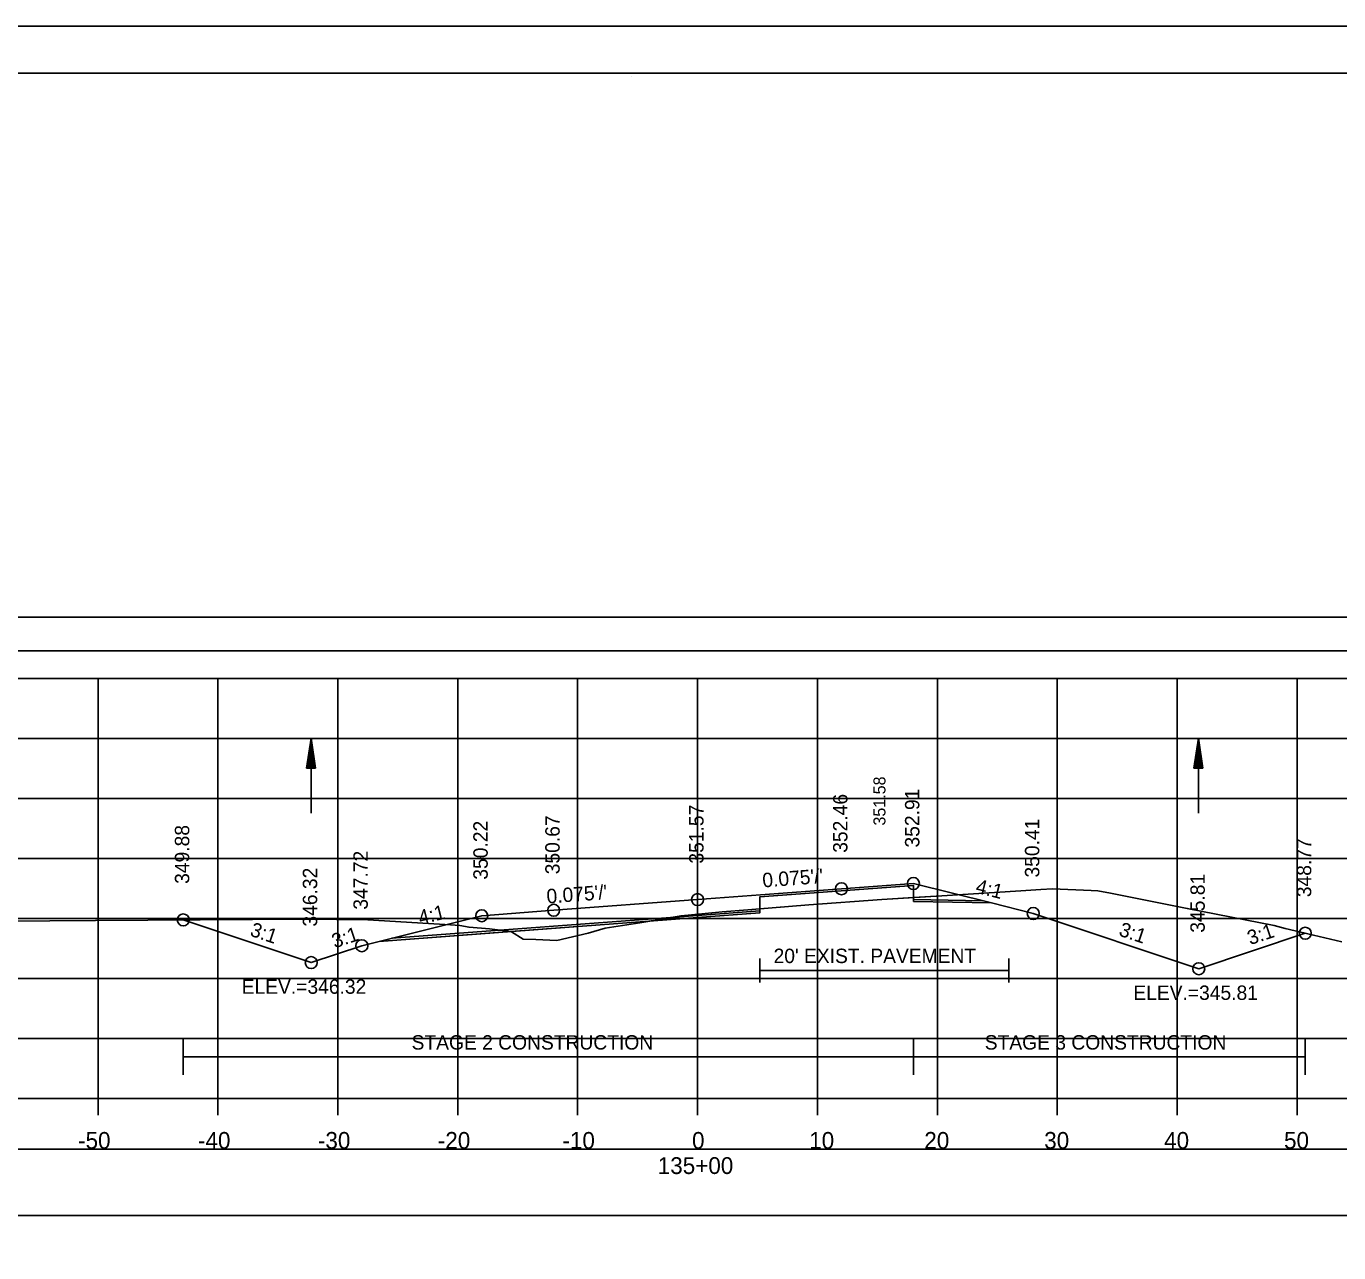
# Model space of a CAD drawing. Extents: x 1376273 to 1384221, y 378927 to 384592.
# Drawn here: x 1377001.8 to 1377111.2, y 381716.3 to 381818.5 of the extents above; entities that cross this region are included whole.
import ezdxf

# ---------------------------------------------------------------- set-up
doc = ezdxf.new("R2010")
doc.units = 0
for name, color, linetype in [('R_Alt Surface', 7, 'Continuous'), ('R_Axis', 7, 'Continuous'), ('R_Axis Annot', 7, 'Continuous'), ('R_Border', 7, 'Continuous'), ('R_Border Notes', 7, 'Continuous'), ('R_Dimension', 7, 'Continuous'), ('R_Exist Surface', 7, 'Continuous'), ('R_Fin Surface', 7, 'Continuous'), ('R_Grid', 7, 'Continuous'), ('R_No Plot', 7, 'Continuous'), ('R_Water', 7, 'Continuous'), ('R_Xsect Elev', 7, 'Continuous'), ('R_Xsect Slope', 7, 'Continuous'), ('T_Detection Zones', 7, 'Continuous'), ('T_Vehicle Path Lt Minor', 7, 'Continuous')]:
    doc.layers.add(name, color=color, linetype=linetype)

msp = doc.modelspace()

# ---------------------------------------------------------------- linework, layer by layer
at = {"layer": 'R_Alt Surface'}
for points in [[(1377032.27, 381742.53), (1377057.77, 381744.42), (1377062.96, 381744.8), (1377062.96, 381745.97), (1377075.77, 381746.93), (1377075.78, 381745.76), (1377081.57, 381745.64)], [(1377062.96, 381740.85), (1377062.96, 381738.85)], [(1377083.73, 381740.85), (1377083.73, 381738.85)], [(1377062.96, 381739.85), (1377083.73, 381739.85)]]:
    msp.add_lwpolyline(points, dxfattribs=at)
at = {"layer": 'R_Axis'}
for p, q in [((1376907.77, 381729.18), (1377207.77, 381729.18)), ((1377007.77, 381727.78), (1377007.77, 381729.18)), ((1377017.77, 381727.78), (1377017.77, 381729.18)), ((1377027.77, 381727.78), (1377027.77, 381729.18)), ((1377037.77, 381727.78), (1377037.77, 381729.18)), ((1377047.77, 381727.78), (1377047.77, 381729.18)), ((1377057.77, 381727.78), (1377057.77, 381729.18)), ((1377067.77, 381727.78), (1377067.77, 381729.18)), ((1377077.77, 381727.78), (1377077.77, 381729.18)), ((1377087.77, 381727.78), (1377087.77, 381729.18)), ((1377097.77, 381727.78), (1377097.77, 381729.18)), ((1377107.77, 381727.78), (1377107.77, 381729.18))]:
    msp.add_line(p, q, dxfattribs=at)
at = {"layer": 'R_Axis Annot'}
for points in [[(1376907.2, 381766.47), (1377209.01, 381766.47), (1377209.01, 381769.29), (1376907.2, 381769.29)], [(1376907.2, 381719.42), (1377209.01, 381719.42), (1377209.01, 381724.94), (1376907.2, 381724.94)]]:
    msp.add_lwpolyline(points, close=True, dxfattribs=at)
at = {"layer": 'R_Border'}
for p, q in [((1376899.77, 381814.64), (1377215.95, 381814.64)), ((1377052.29, 381814.38), (1377052.29, 381814.38)), ((1377052.29, 381814.38), (1377052.29, 381814.38))]:
    msp.add_line(p, q, dxfattribs=at)
at = {"layer": 'R_Dimension'}
for p, q in [((1377014.88, 381731.15), (1377014.88, 381734.15)), ((1377075.78, 381731.15), (1377075.78, 381734.15)), ((1377108.45, 381731.15), (1377108.45, 381734.15)), ((1377014.88, 381732.65), (1377108.45, 381732.65))]:
    msp.add_line(p, q, dxfattribs=at)
at = {"layer": 'R_Exist Surface'}
msp.add_lwpolyline([(1376996.1, 381743.93), (1377007.56, 381744.02), (1377025.02, 381744.12), (1377030.26, 381744.07), (1377037.17, 381743.64), (1377037.95, 381743.59), (1377038.72, 381743.44), (1377040.42, 381743.3), (1377042.2, 381743.09), (1377042.26, 381743.05), (1377043.22, 381742.44), (1377044.27, 381742.42), (1377046.04, 381742.35), (1377048.65, 381742.95), (1377050.06, 381743.37), (1377052.95, 381743.82), (1377056.4, 381744.4), (1377059.82, 381744.72), (1377061.96, 381744.91), (1377067.06, 381745.31), (1377073.14, 381745.76), (1377078.13, 381746.06), (1377084.73, 381746.49), (1377086.41, 381746.6), (1377087.36, 381746.66), (1377090.59, 381746.52), (1377091.15, 381746.49), (1377092.21, 381746.28), (1377098.61, 381745.02), (1377105.87, 381743.58), (1377106.78, 381743.35), (1377111.5, 381742.22)], dxfattribs=at)
at = {"layer": 'R_Fin Surface'}
msp.add_lwpolyline([(1377014.88, 381744.06), (1377025.55, 381740.5), (1377029.77, 381741.91), (1377031.23, 381742.27), (1377039.77, 381744.41), (1377045.77, 381744.86), (1377057.77, 381745.75), (1377069.77, 381746.65), (1377075.77, 381747.09), (1377082.28, 381745.47), (1377085.77, 381744.59), (1377099.57, 381739.99), (1377108.45, 381742.95)], dxfattribs=at)
at = {"layer": 'R_Grid'}
for p, q in [((1376907.77, 381764.18), (1377207.77, 381764.18)), ((1376907.77, 381764.18), (1377207.77, 381764.18)), ((1377007.77, 381729.18), (1377007.77, 381764.18)), ((1377007.77, 381729.18), (1377007.77, 381764.18)), ((1377017.77, 381729.18), (1377017.77, 381764.18)), ((1377017.77, 381729.18), (1377017.77, 381764.18)), ((1377027.77, 381729.18), (1377027.77, 381764.18)), ((1377027.77, 381729.18), (1377027.77, 381764.18)), ((1377037.77, 381729.18), (1377037.77, 381764.18)), ((1377037.77, 381729.18), (1377037.77, 381764.18)), ((1377047.77, 381729.18), (1377047.77, 381764.18)), ((1377047.77, 381729.18), (1377047.77, 381764.18)), ((1377057.77, 381729.18), (1377057.77, 381764.18)), ((1377057.77, 381729.18), (1377057.77, 381764.18)), ((1377067.77, 381729.18), (1377067.77, 381764.18)), ((1377067.77, 381729.18), (1377067.77, 381764.18)), ((1377077.77, 381729.18), (1377077.77, 381764.18)), ((1377077.77, 381729.18), (1377077.77, 381764.18)), ((1377087.77, 381729.18), (1377087.77, 381764.18)), ((1377087.77, 381729.18), (1377087.77, 381764.18)), ((1377097.77, 381729.18), (1377097.77, 381764.18)), ((1377097.77, 381729.18), (1377097.77, 381764.18)), ((1377107.77, 381729.18), (1377107.77, 381764.18)), ((1377107.77, 381729.18), (1377107.77, 381764.18)), ((1376907.77, 381759.18), (1377207.77, 381759.18)), ((1376907.77, 381759.18), (1377207.77, 381759.18)), ((1376907.77, 381754.18), (1377207.77, 381754.18)), ((1376907.77, 381754.18), (1377207.77, 381754.18)), ((1376907.77, 381749.18), (1377207.77, 381749.18)), ((1376907.77, 381749.18), (1377207.77, 381749.18)), ((1376907.77, 381744.18), (1377207.77, 381744.18)), ((1376907.77, 381744.18), (1377207.77, 381744.18)), ((1376907.77, 381739.18), (1377207.77, 381739.18)), ((1376907.77, 381739.18), (1377207.77, 381739.18)), ((1376907.77, 381734.18), (1377207.77, 381734.18)), ((1376907.77, 381734.18), (1377207.77, 381734.18)), ((1376907.77, 381729.18), (1377207.77, 381729.18)), ((1376907.77, 381729.18), (1377207.77, 381729.18))]:
    msp.add_line(p, q, dxfattribs=at)
at = {"layer": 'R_No Plot'}
msp.add_line((1376887.37, 381818.54), (1377220.7, 381818.54), dxfattribs=at)
for points in [[(1376887.36, 381818.54), (1377220.7, 381818.54), (1377220.7, 381605.2), (1376887.36, 381605.2)], [(1377133.69, 381814.64), (1377133.69, 381804.76), (1377169.42, 381804.76), (1377169.42, 381801.84), (1377192.62, 381801.84), (1377192.62, 381777.51), (1377215.95, 381777.51), (1377215.95, 381609.18), (1376899.77, 381609.18), (1376899.77, 381814.64)]]:
    msp.add_lwpolyline(points, close=True, dxfattribs=at)
msp.add_lwpolyline([(1377031.23, 381742.27), (1377057.77, 381744.25), (1377062.96, 381744.64), (1377062.96, 381745.97), (1377075.77, 381746.93), (1377075.78, 381745.6), (1377082.28, 381745.47)], dxfattribs=at)
for centre in [(1377069.77, 381746.65), (1377069.77, 381746.65), (1377075.77, 381747.09), (1377075.77, 381747.09), (1377057.77, 381745.75), (1377057.77, 381745.75), (1377039.77, 381744.41), (1377039.77, 381744.41), (1377045.77, 381744.86), (1377045.77, 381744.86), (1377085.77, 381744.59), (1377085.77, 381744.59), (1377014.88, 381744.06), (1377014.88, 381744.06), (1377029.77, 381741.91), (1377029.77, 381741.91), (1377108.45, 381742.95), (1377108.45, 381742.95), (1377025.55, 381740.5), (1377025.55, 381740.5), (1377025.55, 381740.5), (1377025.55, 381740.5), (1377099.57, 381739.99), (1377099.57, 381739.99), (1377099.57, 381739.99), (1377099.57, 381739.99)]:
    msp.add_circle(centre, 0.5, dxfattribs=at)
at = {"layer": 'R_Water'}
for p, q in [((1377025.17, 381756.7), (1377025.55, 381759.2)), ((1377025.55, 381752.95), (1377025.55, 381759.2)), ((1377025.92, 381756.7), (1377025.55, 381759.2)), ((1377099.17, 381756.7), (1377099.55, 381759.2)), ((1377099.55, 381752.95), (1377099.55, 381759.2)), ((1377099.92, 381756.7), (1377099.55, 381759.2)), ((1377025.23, 381756.7), (1377025.55, 381758.79)), ((1377025.3, 381756.7), (1377025.55, 381758.36)), ((1377025.36, 381756.7), (1377025.55, 381757.94)), ((1377025.86, 381756.7), (1377025.55, 381758.79)), ((1377025.8, 381756.7), (1377025.55, 381758.36)), ((1377025.73, 381756.7), (1377025.55, 381757.94)), ((1377099.23, 381756.7), (1377099.55, 381758.79)), ((1377099.3, 381756.7), (1377099.55, 381758.36)), ((1377099.36, 381756.7), (1377099.55, 381757.94)), ((1377099.86, 381756.7), (1377099.55, 381758.79)), ((1377099.79, 381756.7), (1377099.55, 381758.36)), ((1377099.73, 381756.7), (1377099.55, 381757.94)), ((1377025.17, 381756.7), (1377025.92, 381756.7)), ((1377025.43, 381756.7), (1377025.55, 381757.52)), ((1377025.49, 381756.7), (1377025.55, 381757.1)), ((1377025.67, 381756.7), (1377025.55, 381757.52)), ((1377025.61, 381756.7), (1377025.55, 381757.1)), ((1377099.17, 381756.7), (1377099.92, 381756.7)), ((1377099.42, 381756.7), (1377099.55, 381757.52)), ((1377099.49, 381756.7), (1377099.55, 381757.1)), ((1377099.67, 381756.7), (1377099.55, 381757.52)), ((1377099.6, 381756.7), (1377099.55, 381757.1))]:
    msp.add_line(p, q, dxfattribs=at)
at = {"layer": 'T_Detection Zones'}
for points in [[(1377075.77, 381745.92), (1377078.13, 381746.06), (1377084.73, 381746.49), (1377086.41, 381746.6), (1377087.36, 381746.66), (1377090.59, 381746.52), (1377091.15, 381746.49), (1377092.21, 381746.28), (1377098.61, 381745.02), (1377105.87, 381743.58), (1377106.78, 381743.35), (1377108.45, 381742.95), (1377099.57, 381739.99), (1377085.77, 381744.59), (1377082.28, 381745.47), (1377075.78, 381745.6)], [(1377053.74, 381743.95), (1377056.4, 381744.4), (1377059.82, 381744.72), (1377061.96, 381744.91), (1377062.96, 381744.99), (1377062.96, 381744.64), (1377057.77, 381744.25)], [(1377014.88, 381744.06), (1377025.02, 381744.12), (1377030.26, 381744.07), (1377037.17, 381743.64), (1377037.95, 381743.59), (1377038.72, 381743.44), (1377040.42, 381743.3), (1377042.19, 381743.09), (1377031.23, 381742.27), (1377029.77, 381741.91), (1377025.55, 381740.5)], [(1377042.19, 381743.09), (1377042.2, 381743.09), (1377042.26, 381743.05), (1377043.22, 381742.44), (1377044.27, 381742.42), (1377046.04, 381742.35), (1377048.65, 381742.95), (1377050.06, 381743.37), (1377052.95, 381743.82), (1377053.74, 381743.95)]]:
    msp.add_lwpolyline(points, close=True, dxfattribs=at)
at = {"layer": 'T_Vehicle Path Lt Minor'}
msp.add_lwpolyline([(1377062.96, 381744.99), (1377067.06, 381745.31), (1377073.14, 381745.76), (1377075.77, 381745.92), (1377075.77, 381746.93), (1377062.96, 381745.97)], close=True, dxfattribs=at)

# ---------------------------------------------------------------- texts
at = {"layer": 'R_Alt Surface'}
msp.add_text("20' EXIST. PAVEMENT", height=1.2, dxfattribs=at).set_placement((1377064.11, 381740.46))
at = {"layer": 'R_Axis Annot'}
for s, p in [('-50', (1377006.11, 381724.98)), ('-40', (1377016.11, 381724.98)), ('-30', (1377026.11, 381724.98)), ('-20', (1377036.11, 381724.98)), ('-10', (1377046.5, 381724.98)), ('0', (1377057.31, 381724.98)), ('10', (1377067.08, 381724.98)), ('20', (1377076.68, 381724.98)), ('30', (1377086.68, 381724.98)), ('40', (1377096.68, 381724.98)), ('50', (1377106.68, 381724.98)), ('135+00', (1377054.45, 381722.88))]:
    msp.add_text(s, height=1.4, dxfattribs=at).set_placement(p)
at = {"layer": 'R_Border Notes'}
for s, p in [('ELEV.=346.32', (1377019.75, 381737.9)), ('ELEV.=345.81', (1377094.11, 381737.39))]:
    msp.add_text(s, height=1.2, dxfattribs=at).set_placement(p)
at = {"layer": 'R_Dimension'}
for s, p in [('STAGE 2 CONSTRUCTION', (1377033.92, 381733.25)), ('STAGE 3 CONSTRUCTION', (1377081.72, 381733.25))]:
    msp.add_text(s, height=1.2, dxfattribs=at).set_placement(p)
at = {"layer": 'R_Xsect Elev'}
for s, height, p in [('351.58', 1, (1377073.44, 381751.92)), ('352.46', 1.2, (1377070.27, 381749.65)), ('352.91', 1.2, (1377076.27, 381750.09)), ('351.57', 1.2, (1377058.27, 381748.75)), ('350.67', 1.2, (1377046.27, 381747.86)), ('350.41', 1.2, (1377086.27, 381747.59)), ('349.88', 1.2, (1377015.38, 381747.06)), ('350.22', 1.2, (1377040.27, 381747.41)), ('348.77', 1.2, (1377108.95, 381745.95)), ('347.72', 1.2, (1377030.27, 381744.91)), ('346.32', 1.2, (1377026.05, 381743.5)), ('345.81', 1.2, (1377100.07, 381742.99))]:
    msp.add_text(s, height=height, rotation=90, dxfattribs=at).set_placement(p)
at = {"layer": 'R_Xsect Slope'}
for s, rotation, p in [("0.075'/'", 4.2641, (1377063.22, 381746.76)), ("0.075'/'", 4.2641, (1377045.22, 381745.42)), ('4:1', 345.9638, (1377080.89, 381746.33)), ('4:1', 14.0362, (1377034.65, 381743.64)), ('3:1', 341.5651, (1377020.37, 381742.76)), ('3:1', 341.5651, (1377092.83, 381742.77)), ('3:1', 18.4349, (1377103.85, 381741.95)), ('3:1', 18.4349, (1377027.5, 381741.68))]:
    msp.add_text(s, height=1.2, rotation=rotation, dxfattribs=at).set_placement(p)

doc.saveas('drawing.dxf')
